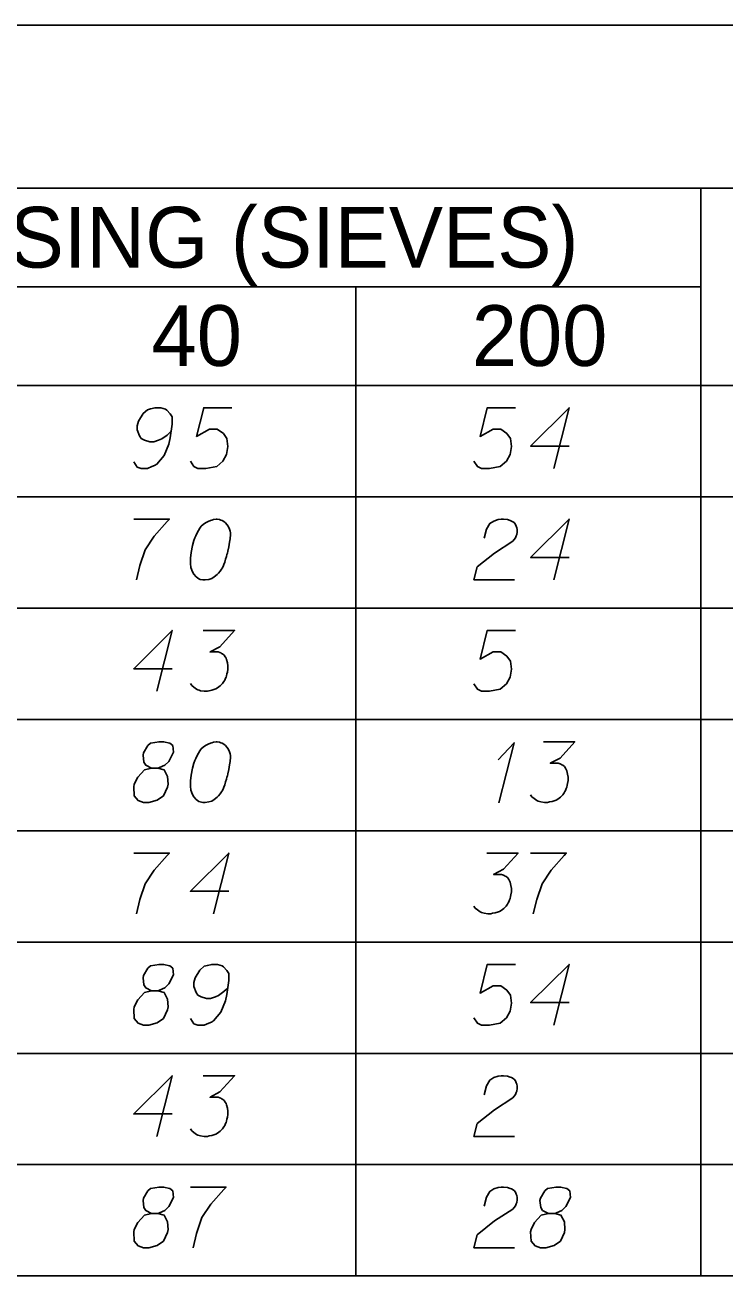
# Model space of a CAD drawing. Extents: x 2074207 to 2076812, y 516372 to 523312.
# Drawn here: x 2076678.5 to 2076733.8, y 518973.1 to 519071.9 of the extents above; entities that cross this region are included whole.
import ezdxf

# ---------------------------------------------------------------- set-up
doc = ezdxf.new("R2010")
doc.units = 0
for name, color, linetype in [('Prop DirtTable_ Soil Test Results - Outline (Major)', 7, 'Continuous'), ('Prop DirtTable_ Soil Test Results - Outline (Minor)', 7, 'Continuous'), ('Prop DirtTable_ Soil Test Results - Tx (Header - Small)', 7, 'Continuous'), ('Prop DirtTable_ Soil Test Results - Tx (Sample Data)', 7, 'Continuous')]:
    doc.layers.add(name, color=color, linetype=linetype)

msp = doc.modelspace()

# ---------------------------------------------------------------- linework, layer by layer
at = {"layer": 'Prop DirtTable_ Soil Test Results - Outline (Major)'}
for p, q in [((2076260.609, 519071.94), (2076811.903, 519071.94)), ((2076260.609, 519043.454), (2076811.903, 519043.454)), ((2076260.609, 519043.454), (2076811.903, 519043.454)), ((2076260.609, 518973.054), (2076811.903, 518973.054))]:
    msp.add_line(p, q, dxfattribs=at)
at = {"layer": 'Prop DirtTable_ Soil Test Results - Outline (Minor)'}
for p, q in [((2076260.609, 519059.054), (2076811.903, 519059.054)), ((2076731.93, 519059.054), (2076731.93, 519034.654)), ((2076526.074, 519051.254), (2076731.93, 519051.254)), ((2076704.671, 519051.254), (2076704.671, 519034.654)), ((2076260.609, 519034.654), (2076811.903, 519034.654)), ((2076260.609, 519034.654), (2076811.903, 519034.654)), ((2076704.671, 519034.654), (2076704.671, 519025.854)), ((2076731.93, 519034.654), (2076731.93, 519025.854)), ((2076260.609, 519025.854), (2076811.903, 519025.854)), ((2076260.609, 519025.854), (2076811.903, 519025.854)), ((2076704.671, 519025.854), (2076704.671, 519017.054)), ((2076731.93, 519025.854), (2076731.93, 519017.054)), ((2076260.609, 519017.054), (2076811.903, 519017.054)), ((2076260.609, 519017.054), (2076811.903, 519017.054)), ((2076704.671, 519017.054), (2076704.671, 519008.254)), ((2076731.93, 519017.054), (2076731.93, 519008.254)), ((2076260.609, 519008.254), (2076811.903, 519008.254)), ((2076260.609, 519008.254), (2076811.903, 519008.254)), ((2076704.671, 519008.254), (2076704.671, 518999.454)), ((2076731.93, 519008.254), (2076731.93, 518999.454)), ((2076260.609, 518999.454), (2076811.903, 518999.454)), ((2076260.609, 518999.454), (2076811.903, 518999.454)), ((2076704.671, 518999.454), (2076704.671, 518990.654)), ((2076731.93, 518999.454), (2076731.93, 518990.654)), ((2076260.609, 518990.654), (2076811.903, 518990.654)), ((2076260.609, 518990.654), (2076811.903, 518990.654)), ((2076704.671, 518990.654), (2076704.671, 518981.854)), ((2076731.93, 518990.654), (2076731.93, 518981.854)), ((2076260.609, 518981.854), (2076811.903, 518981.854)), ((2076260.609, 518981.854), (2076811.903, 518981.854)), ((2076704.671, 518981.854), (2076704.671, 518973.054)), ((2076731.93, 518981.854), (2076731.93, 518973.054)), ((2076260.609, 518973.054), (2076811.903, 518973.054))]:
    msp.add_line(p, q, dxfattribs=at)
at = {"layer": 'Prop DirtTable_ Soil Test Results - Tx (Sample Data)'}
for points in [[(2076687.116, 519037.413), (2076687.398, 519036.998), (2076687.715, 519036.884), (2076688.209, 519036.884), (2076688.562, 519037.035), (2076688.774, 519037.111), (2076688.95, 519037.224), (2076689.514, 519037.905), (2076689.902, 519038.812), (2076690.008, 519039.303), (2076690.149, 519040.399), (2076690.149, 519040.966), (2076690.008, 519041.193), (2076689.726, 519041.495), (2076689.62, 519041.571), (2076689.267, 519041.684), (2076688.809, 519041.684), (2076688.456, 519041.609), (2076688.209, 519041.533), (2076687.856, 519041.231), (2076687.504, 519040.626), (2076687.398, 519040.248), (2076687.398, 519039.946), (2076687.574, 519039.454), (2076687.715, 519039.265), (2076687.962, 519039.114), (2076688.386, 519039.001), (2076688.703, 519039.001), (2076689.091, 519039.114), (2076689.338, 519039.227), (2076689.761, 519039.53), (2076689.973, 519039.719), (2076690.079, 519039.832)], [(2076694.876, 519041.684), (2076692.654, 519041.684), (2076692.089, 519039.416), (2076693.112, 519039.983), (2076693.712, 519039.983), (2076694.206, 519039.643), (2076694.488, 519039.265), (2076694.559, 519038.623), (2076694.453, 519037.98), (2076694.171, 519037.451), (2076693.677, 519037.035), (2076692.83, 519036.884), (2076692.195, 519036.884), (2076691.878, 519037.035), (2076691.596, 519037.451)], [(2076717.276, 519041.684), (2076715.054, 519041.684), (2076714.489, 519039.416), (2076715.512, 519039.983), (2076716.112, 519039.983), (2076716.606, 519039.643), (2076716.888, 519039.265), (2076716.959, 519038.623), (2076716.853, 519037.98), (2076716.571, 519037.451), (2076716.077, 519037.035), (2076715.23, 519036.884), (2076714.595, 519036.884), (2076714.278, 519037.035), (2076713.996, 519037.451)], [(2076721.509, 519038.661), (2076718.476, 519038.661), (2076721.509, 519041.684), (2076720.31, 519036.884)], [(2076687.116, 519032.884), (2076689.938, 519032.884), (2076689.761, 519032.695), (2076688.738, 519031.524), (2076688.033, 519030.465), (2076687.609, 519029.218), (2076687.327, 519028.084)], [(2076693.712, 519032.884), (2076693.642, 519032.884), (2076693.43, 519032.846), (2076693.289, 519032.809), (2076693.183, 519032.771), (2076693.007, 519032.695), (2076692.795, 519032.582), (2076692.619, 519032.468), (2076692.442, 519032.317), (2076692.336, 519032.166), (2076692.231, 519031.977), (2076692.125, 519031.788), (2076692.019, 519031.561), (2076691.948, 519031.41), (2076691.878, 519031.183), (2076691.772, 519030.805), (2076691.666, 519030.238), (2076691.596, 519029.785), (2076691.596, 519029.369), (2076691.631, 519029.067), (2076691.772, 519028.727), (2076691.878, 519028.538), (2076692.054, 519028.311), (2076692.266, 519028.16), (2076692.372, 519028.122), (2076692.583, 519028.084), (2076692.76, 519028.084), (2076693.042, 519028.122), (2076693.289, 519028.198), (2076693.465, 519028.311), (2076693.712, 519028.5), (2076693.818, 519028.613), (2076693.959, 519028.764), (2076694.065, 519028.916), (2076694.135, 519029.029), (2076694.206, 519029.218), (2076694.241, 519029.294), (2076694.312, 519029.483), (2076694.382, 519029.709), (2076694.453, 519029.936), (2076694.488, 519030.087), (2076694.523, 519030.201), (2076694.559, 519030.352), (2076694.629, 519030.692), (2076694.665, 519030.881), (2076694.7, 519031.07), (2076694.735, 519031.335), (2076694.77, 519031.675), (2076694.77, 519031.788), (2076694.735, 519031.939), (2076694.7, 519032.09), (2076694.594, 519032.317), (2076694.488, 519032.468), (2076694.382, 519032.582), (2076694.241, 519032.695), (2076694.1, 519032.771), (2076693.994, 519032.809), (2076693.889, 519032.846), (2076693.712, 519032.884)], [(2076714.807, 519031.372), (2076714.983, 519032.09), (2076715.266, 519032.544), (2076715.583, 519032.733), (2076715.9, 519032.846), (2076716.147, 519032.884), (2076716.324, 519032.884), (2076716.641, 519032.846), (2076716.853, 519032.771), (2076716.959, 519032.733), (2076717.17, 519032.62), (2076717.276, 519032.468), (2076717.347, 519032.317), (2076717.382, 519032.204), (2076717.417, 519032.053), (2076717.417, 519031.864), (2076717.382, 519031.675), (2076717.347, 519031.561), (2076717.276, 519031.41), (2076717.17, 519031.259), (2076717.065, 519031.146), (2076715.618, 519030.201), (2076714.243, 519029.105), (2076713.996, 519028.084), (2076717.206, 519028.084)], [(2076721.509, 519029.861), (2076718.476, 519029.861), (2076721.509, 519032.884), (2076720.31, 519028.084)], [(2076690.149, 519021.061), (2076687.116, 519021.061), (2076690.149, 519024.084), (2076688.95, 519019.284)], [(2076692.619, 519024.084), (2076695.088, 519024.084), (2076693.924, 519022.799), (2076693.148, 519022.383), (2076693.783, 519022.383), (2076693.924, 519022.346), (2076693.994, 519022.308), (2076694.065, 519022.27), (2076694.135, 519022.232), (2076694.277, 519022.119), (2076694.347, 519022.005), (2076694.418, 519021.892), (2076694.453, 519021.779), (2076694.523, 519021.514), (2076694.559, 519021.287), (2076694.559, 519021.174), (2076694.559, 519021.023), (2076694.523, 519020.796), (2076694.488, 519020.645), (2076694.453, 519020.494), (2076694.418, 519020.38), (2076694.382, 519020.305), (2076694.347, 519020.229), (2076694.312, 519020.153), (2076694.241, 519020.04), (2076694.135, 519019.889), (2076694.03, 519019.775), (2076693.959, 519019.7), (2076693.853, 519019.624), (2076693.747, 519019.549), (2076693.606, 519019.473), (2076693.536, 519019.435), (2076693.289, 519019.36), (2076693.077, 519019.322), (2076692.936, 519019.284), (2076692.689, 519019.284), (2076692.407, 519019.322), (2076692.301, 519019.36), (2076692.195, 519019.398), (2076692.089, 519019.435), (2076691.984, 519019.511), (2076691.878, 519019.587), (2076691.701, 519019.738), (2076691.596, 519019.889)], [(2076717.276, 519024.084), (2076715.054, 519024.084), (2076714.489, 519021.816), (2076715.512, 519022.383), (2076716.112, 519022.383), (2076716.606, 519022.043), (2076716.888, 519021.665), (2076716.959, 519021.023), (2076716.853, 519020.38), (2076716.571, 519019.851), (2076716.077, 519019.435), (2076715.23, 519019.284), (2076714.595, 519019.284), (2076714.278, 519019.435), (2076713.996, 519019.851)], [(2076688.527, 519013.205), (2076689.02, 519013.205), (2076689.162, 519013.243), (2076689.585, 519013.432), (2076689.902, 519013.735), (2076690.255, 519014.453), (2076690.22, 519014.982), (2076689.973, 519015.171), (2076689.479, 519015.284), (2076689.126, 519015.284), (2076688.456, 519015.171), (2076688.244, 519014.982), (2076687.892, 519014.415), (2076687.856, 519014.226), (2076687.927, 519013.659), (2076688.068, 519013.432), (2076688.527, 519013.205), (2076687.962, 519013.054), (2076687.433, 519012.487), (2076687.151, 519011.92), (2076687.116, 519011.731), (2076687.151, 519011.013), (2076687.468, 519010.635), (2076687.892, 519010.484), (2076688.315, 519010.484), (2076688.985, 519010.673), (2076689.479, 519011.013), (2076689.797, 519011.694), (2076689.832, 519011.92), (2076689.797, 519012.525), (2076689.514, 519013.054), (2076689.02, 519013.205)], [(2076693.712, 519015.284), (2076693.642, 519015.284), (2076693.43, 519015.246), (2076693.289, 519015.209), (2076693.183, 519015.171), (2076693.007, 519015.095), (2076692.795, 519014.982), (2076692.619, 519014.868), (2076692.442, 519014.717), (2076692.336, 519014.566), (2076692.231, 519014.377), (2076692.125, 519014.188), (2076692.019, 519013.961), (2076691.948, 519013.81), (2076691.878, 519013.583), (2076691.772, 519013.205), (2076691.666, 519012.638), (2076691.596, 519012.185), (2076691.596, 519011.769), (2076691.631, 519011.467), (2076691.772, 519011.127), (2076691.878, 519010.938), (2076692.054, 519010.711), (2076692.266, 519010.56), (2076692.372, 519010.522), (2076692.583, 519010.484), (2076692.76, 519010.484), (2076693.042, 519010.522), (2076693.289, 519010.598), (2076693.465, 519010.711), (2076693.712, 519010.9), (2076693.818, 519011.013), (2076693.959, 519011.164), (2076694.065, 519011.316), (2076694.135, 519011.429), (2076694.206, 519011.618), (2076694.241, 519011.694), (2076694.312, 519011.883), (2076694.382, 519012.109), (2076694.453, 519012.336), (2076694.488, 519012.487), (2076694.523, 519012.601), (2076694.559, 519012.752), (2076694.629, 519013.092), (2076694.665, 519013.281), (2076694.7, 519013.47), (2076694.735, 519013.735), (2076694.77, 519014.075), (2076694.77, 519014.188), (2076694.735, 519014.339), (2076694.7, 519014.49), (2076694.594, 519014.717), (2076694.488, 519014.868), (2076694.382, 519014.982), (2076694.241, 519015.095), (2076694.1, 519015.171), (2076693.994, 519015.209), (2076693.889, 519015.246), (2076693.712, 519015.284)], [(2076715.9, 519013.848), (2076717.17, 519015.209), (2076715.971, 519010.446)], [(2076719.499, 519015.284), (2076721.968, 519015.284), (2076720.804, 519013.999), (2076720.028, 519013.583), (2076720.663, 519013.583), (2076720.804, 519013.546), (2076720.874, 519013.508), (2076720.945, 519013.47), (2076721.015, 519013.432), (2076721.157, 519013.319), (2076721.227, 519013.205), (2076721.298, 519013.092), (2076721.333, 519012.979), (2076721.403, 519012.714), (2076721.439, 519012.487), (2076721.439, 519012.374), (2076721.439, 519012.223), (2076721.403, 519011.996), (2076721.368, 519011.845), (2076721.333, 519011.694), (2076721.298, 519011.58), (2076721.262, 519011.505), (2076721.227, 519011.429), (2076721.192, 519011.353), (2076721.121, 519011.24), (2076721.015, 519011.089), (2076720.91, 519010.975), (2076720.839, 519010.9), (2076720.733, 519010.824), (2076720.627, 519010.749), (2076720.486, 519010.673), (2076720.416, 519010.635), (2076720.169, 519010.56), (2076719.957, 519010.522), (2076719.816, 519010.484), (2076719.569, 519010.484), (2076719.287, 519010.522), (2076719.181, 519010.56), (2076719.075, 519010.598), (2076718.969, 519010.635), (2076718.864, 519010.711), (2076718.758, 519010.787), (2076718.581, 519010.938), (2076718.476, 519011.089)], [(2076687.116, 519006.484), (2076689.938, 519006.484), (2076689.761, 519006.295), (2076688.738, 519005.124), (2076688.033, 519004.065), (2076687.609, 519002.818), (2076687.327, 519001.684)], [(2076694.629, 519003.461), (2076691.596, 519003.461), (2076694.629, 519006.484), (2076693.43, 519001.684)], [(2076715.019, 519006.484), (2076717.488, 519006.484), (2076716.324, 519005.199), (2076715.548, 519004.783), (2076716.183, 519004.783), (2076716.324, 519004.746), (2076716.394, 519004.708), (2076716.465, 519004.67), (2076716.535, 519004.632), (2076716.677, 519004.519), (2076716.747, 519004.405), (2076716.818, 519004.292), (2076716.853, 519004.179), (2076716.923, 519003.914), (2076716.959, 519003.687), (2076716.959, 519003.574), (2076716.959, 519003.423), (2076716.923, 519003.196), (2076716.888, 519003.045), (2076716.853, 519002.894), (2076716.818, 519002.78), (2076716.782, 519002.705), (2076716.747, 519002.629), (2076716.712, 519002.553), (2076716.641, 519002.44), (2076716.535, 519002.289), (2076716.43, 519002.175), (2076716.359, 519002.1), (2076716.253, 519002.024), (2076716.147, 519001.949), (2076716.006, 519001.873), (2076715.936, 519001.835), (2076715.689, 519001.76), (2076715.477, 519001.722), (2076715.336, 519001.684), (2076715.089, 519001.684), (2076714.807, 519001.722), (2076714.701, 519001.76), (2076714.595, 519001.798), (2076714.489, 519001.835), (2076714.384, 519001.911), (2076714.278, 519001.987), (2076714.101, 519002.138), (2076713.996, 519002.289)], [(2076718.476, 519006.484), (2076721.298, 519006.484), (2076721.121, 519006.295), (2076720.098, 519005.124), (2076719.393, 519004.065), (2076718.969, 519002.818), (2076718.687, 519001.684)], [(2076688.527, 518995.605), (2076689.02, 518995.605), (2076689.162, 518995.643), (2076689.585, 518995.832), (2076689.902, 518996.135), (2076690.255, 518996.853), (2076690.22, 518997.382), (2076689.973, 518997.571), (2076689.479, 518997.684), (2076689.126, 518997.684), (2076688.456, 518997.571), (2076688.244, 518997.382), (2076687.892, 518996.815), (2076687.856, 518996.626), (2076687.927, 518996.059), (2076688.068, 518995.832), (2076688.527, 518995.605), (2076687.962, 518995.454), (2076687.433, 518994.887), (2076687.151, 518994.32), (2076687.116, 518994.131), (2076687.151, 518993.413), (2076687.468, 518993.035), (2076687.892, 518992.884), (2076688.315, 518992.884), (2076688.985, 518993.073), (2076689.479, 518993.413), (2076689.797, 518994.094), (2076689.832, 518994.32), (2076689.797, 518994.925), (2076689.514, 518995.454), (2076689.02, 518995.605)], [(2076691.596, 518993.413), (2076691.878, 518992.998), (2076692.195, 518992.884), (2076692.689, 518992.884), (2076693.042, 518993.035), (2076693.254, 518993.111), (2076693.43, 518993.224), (2076693.994, 518993.905), (2076694.382, 518994.812), (2076694.488, 518995.303), (2076694.629, 518996.399), (2076694.629, 518996.966), (2076694.488, 518997.193), (2076694.206, 518997.495), (2076694.1, 518997.571), (2076693.747, 518997.684), (2076693.289, 518997.684), (2076692.936, 518997.609), (2076692.689, 518997.533), (2076692.336, 518997.231), (2076691.984, 518996.626), (2076691.878, 518996.248), (2076691.878, 518995.946), (2076692.054, 518995.454), (2076692.195, 518995.265), (2076692.442, 518995.114), (2076692.866, 518995.001), (2076693.183, 518995.001), (2076693.571, 518995.114), (2076693.818, 518995.227), (2076694.241, 518995.53), (2076694.453, 518995.719), (2076694.559, 518995.832)], [(2076717.276, 518997.684), (2076715.054, 518997.684), (2076714.489, 518995.416), (2076715.512, 518995.983), (2076716.112, 518995.983), (2076716.606, 518995.643), (2076716.888, 518995.265), (2076716.959, 518994.623), (2076716.853, 518993.98), (2076716.571, 518993.451), (2076716.077, 518993.035), (2076715.23, 518992.884), (2076714.595, 518992.884), (2076714.278, 518993.035), (2076713.996, 518993.451)], [(2076721.509, 518994.661), (2076718.476, 518994.661), (2076721.509, 518997.684), (2076720.31, 518992.884)], [(2076690.149, 518985.861), (2076687.116, 518985.861), (2076690.149, 518988.884), (2076688.95, 518984.084)], [(2076692.619, 518988.884), (2076695.088, 518988.884), (2076693.924, 518987.599), (2076693.148, 518987.183), (2076693.783, 518987.183), (2076693.924, 518987.146), (2076693.994, 518987.108), (2076694.065, 518987.07), (2076694.135, 518987.032), (2076694.277, 518986.919), (2076694.347, 518986.805), (2076694.418, 518986.692), (2076694.453, 518986.579), (2076694.523, 518986.314), (2076694.559, 518986.087), (2076694.559, 518985.974), (2076694.559, 518985.823), (2076694.523, 518985.596), (2076694.488, 518985.445), (2076694.453, 518985.294), (2076694.418, 518985.18), (2076694.382, 518985.105), (2076694.347, 518985.029), (2076694.312, 518984.953), (2076694.241, 518984.84), (2076694.135, 518984.689), (2076694.03, 518984.575), (2076693.959, 518984.5), (2076693.853, 518984.424), (2076693.747, 518984.349), (2076693.606, 518984.273), (2076693.536, 518984.235), (2076693.289, 518984.16), (2076693.077, 518984.122), (2076692.936, 518984.084), (2076692.689, 518984.084), (2076692.407, 518984.122), (2076692.301, 518984.16), (2076692.195, 518984.198), (2076692.089, 518984.235), (2076691.984, 518984.311), (2076691.878, 518984.387), (2076691.701, 518984.538), (2076691.596, 518984.689)], [(2076714.807, 518987.372), (2076714.983, 518988.09), (2076715.266, 518988.544), (2076715.583, 518988.733), (2076715.9, 518988.846), (2076716.147, 518988.884), (2076716.324, 518988.884), (2076716.641, 518988.846), (2076716.853, 518988.771), (2076716.959, 518988.733), (2076717.17, 518988.62), (2076717.276, 518988.468), (2076717.347, 518988.317), (2076717.382, 518988.204), (2076717.417, 518988.053), (2076717.417, 518987.864), (2076717.382, 518987.675), (2076717.347, 518987.561), (2076717.276, 518987.41), (2076717.17, 518987.259), (2076717.065, 518987.146), (2076715.618, 518986.201), (2076714.243, 518985.105), (2076713.996, 518984.084), (2076717.206, 518984.084)], [(2076688.527, 518978.005), (2076689.02, 518978.005), (2076689.162, 518978.043), (2076689.585, 518978.232), (2076689.902, 518978.535), (2076690.255, 518979.253), (2076690.22, 518979.782), (2076689.973, 518979.971), (2076689.479, 518980.084), (2076689.126, 518980.084), (2076688.456, 518979.971), (2076688.244, 518979.782), (2076687.892, 518979.215), (2076687.856, 518979.026), (2076687.927, 518978.459), (2076688.068, 518978.232), (2076688.527, 518978.005), (2076687.962, 518977.854), (2076687.433, 518977.287), (2076687.151, 518976.72), (2076687.116, 518976.531), (2076687.151, 518975.813), (2076687.468, 518975.435), (2076687.892, 518975.284), (2076688.315, 518975.284), (2076688.985, 518975.473), (2076689.479, 518975.813), (2076689.797, 518976.494), (2076689.832, 518976.72), (2076689.797, 518977.325), (2076689.514, 518977.854), (2076689.02, 518978.005)], [(2076691.596, 518980.084), (2076694.418, 518980.084), (2076694.241, 518979.895), (2076693.218, 518978.724), (2076692.513, 518977.665), (2076692.089, 518976.418), (2076691.807, 518975.284)], [(2076714.807, 518978.572), (2076714.983, 518979.29), (2076715.266, 518979.744), (2076715.583, 518979.933), (2076715.9, 518980.046), (2076716.147, 518980.084), (2076716.324, 518980.084), (2076716.641, 518980.046), (2076716.853, 518979.971), (2076716.959, 518979.933), (2076717.17, 518979.82), (2076717.276, 518979.668), (2076717.347, 518979.517), (2076717.382, 518979.404), (2076717.417, 518979.253), (2076717.417, 518979.064), (2076717.382, 518978.875), (2076717.347, 518978.761), (2076717.276, 518978.61), (2076717.17, 518978.459), (2076717.065, 518978.346), (2076715.618, 518977.401), (2076714.243, 518976.305), (2076713.996, 518975.284), (2076717.206, 518975.284)], [(2076719.887, 518978.005), (2076720.38, 518978.005), (2076720.522, 518978.043), (2076720.945, 518978.232), (2076721.262, 518978.535), (2076721.615, 518979.253), (2076721.58, 518979.782), (2076721.333, 518979.971), (2076720.839, 518980.084), (2076720.486, 518980.084), (2076719.816, 518979.971), (2076719.604, 518979.782), (2076719.252, 518979.215), (2076719.216, 518979.026), (2076719.287, 518978.459), (2076719.428, 518978.232), (2076719.887, 518978.005), (2076719.322, 518977.854), (2076718.793, 518977.287), (2076718.511, 518976.72), (2076718.476, 518976.531), (2076718.511, 518975.813), (2076718.828, 518975.435), (2076719.252, 518975.284), (2076719.675, 518975.284), (2076720.345, 518975.473), (2076720.839, 518975.813), (2076721.157, 518976.494), (2076721.192, 518976.72), (2076721.157, 518977.325), (2076720.874, 518977.854), (2076720.38, 518978.005)]]:
    msp.add_lwpolyline(points, dxfattribs=at)

# ---------------------------------------------------------------- texts
at = {"layer": 'Prop DirtTable_ Soil Test Results - Tx (Header - Small)'}
for s, height, p in [('% PASSING (SIEVES)', 4.79998, (2076656.984, 519052.765)), ('40', 4.8, (2076688.534, 519044.99)), ('200', 4.8, (2076713.832, 519044.99))]:
    msp.add_text(s, height=height, dxfattribs=at).set_placement(p)

doc.saveas('drawing.dxf')
